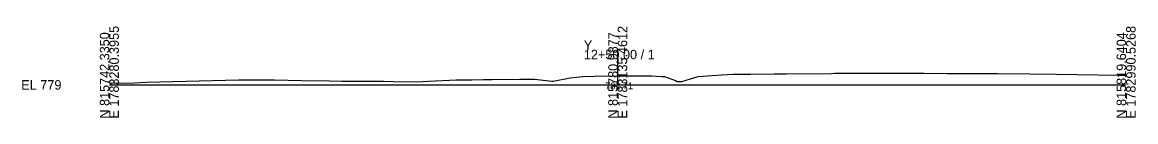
# Model space of a CAD drawing. Extents: x -12583 to 5303, y -44 to 25667.
# Drawn here: x -25.7 to 302.8, y 1990.3 to 2017.3 of the extents above; entities that cross this region are included whole.
import ezdxf

# ---------------------------------------------------------------- set-up
doc = ezdxf.new("R2010")
doc.units = 0
for name, color, linetype in [('Exist Cross Section Cell', 7, 'Continuous'), ('Exist XS Center Line Elevation Label', 7, 'Continuous'), ('Exist XS Ground Line', 7, 'Continuous')]:
    doc.layers.add(name, color=color, linetype=linetype)

msp = doc.modelspace()

# ---------------------------------------------------------------- linework, layer by layer
at = {"layer": 'Exist Cross Section Cell'}
for p, q in [((150, 2000), (150, 2010.4)), ((0, 2000), (150, 2000)), ((150, 2000), (300, 2000))]:
    msp.add_line(p, q, dxfattribs=at)
at = {"layer": 'Exist XS Ground Line'}
for p, q in [((5.48, 2000.5), (10.99, 2000.78)), ((10.99, 2000.78), (38.2, 2001.45)), ((38.2, 2001.45), (46.56, 2001.48)), ((46.56, 2001.48), (48.74, 2001.45)), ((48.74, 2001.45), (56.68, 2001.29)), ((56.68, 2001.29), (65, 2001.17)), ((65, 2001.17), (68.59, 2001.1)), ((68.59, 2001.1), (71.04, 2001.14)), ((71.04, 2001.14), (80.9, 2001.05)), ((80.9, 2001.05), (83.98, 2000.98)), ((83.98, 2000.98), (90.51, 2000.91)), ((90.51, 2000.91), (94.18, 2001.12)), ((94.18, 2001.12), (100.39, 2001.39)), ((100.39, 2001.39), (102.31, 2001.46)), ((102.31, 2001.46), (106.97, 2001.5)), ((106.97, 2001.5), (110.41, 2001.61)), ((110.41, 2001.61), (113, 2001.56)), ((113, 2001.56), (121.06, 2001.68)), ((121.06, 2001.68), (125.56, 2001.68)), ((125.56, 2001.68), (126.29, 2001.64)), ((126.29, 2001.64), (130.54, 2001.11)), ((130.54, 2001.11), (130.92, 2001.07)), ((130.92, 2001.07), (135.95, 2002.11)), ((135.95, 2002.11), (139.72, 2002.5)), ((139.72, 2002.5), (143.12, 2002.58)), ((143.12, 2002.58), (149.86, 2002.72)), ((149.86, 2002.72), (153.69, 2002.69)), ((153.69, 2002.69), (159.99, 2002.68)), ((159.99, 2002.68), (163, 2002.52)), ((163, 2002.52), (163.82, 2002.51)), ((163.82, 2002.51), (167, 2001.25)), ((167, 2001.25), (167.55, 2001.04)), ((167.55, 2001.04), (168.87, 2001.03)), ((168.87, 2001.03), (171.46, 2001.83)), ((171.46, 2001.83), (173.78, 2002.51)), ((173.78, 2002.51), (180.63, 2002.95)), ((180.63, 2002.95), (184.13, 2003.15)), ((184.13, 2003.15), (189.21, 2003.15)), ((189.21, 2003.15), (196.14, 2003.23)), ((196.14, 2003.23), (199.72, 2003.28)), ((199.72, 2003.28), (213.11, 2003.42)), ((213.11, 2003.42), (214.09, 2003.44)), ((214.09, 2003.44), (214.43, 2003.43)), ((214.43, 2003.43), (224.01, 2003.45)), ((224.01, 2003.45), (228.06, 2003.47)), ((228.06, 2003.47), (240.43, 2003.45)), ((240.43, 2003.45), (247.23, 2003.35)), ((247.23, 2003.35), (258.23, 2003.37)), ((258.23, 2003.37), (262.06, 2003.35)), ((262.06, 2003.35), (271.62, 2003.25)), ((271.62, 2003.25), (279.41, 2003.16)), ((279.41, 2003.16), (285.44, 2003.1)), ((285.44, 2003.1), (297.78, 2002.9)), ((297.78, 2002.9), (300, 2002.85)), ((0, 2000.56), (5.48, 2000.5))]:
    msp.add_line(p, q, dxfattribs=at)

# ---------------------------------------------------------------- texts
at = {"layer": 'Exist Cross Section Cell'}
for s, p in [('E 1783280.3955', (2.8, 1990)), ('E 1783135.4612', (152.8, 1990)), ('E 1782990.5268', (302.8, 1990)), ('N 815742.3350', (0, 1990)), ('N 815780.9877', (150, 1990)), ('N 815819.6404', (300, 1990))]:
    msp.add_text(s, height=2.8, rotation=90, dxfattribs=at).set_placement(p)
for s, p in [('Y', (140, 2010.4)), ('12+50.00 / 1', (140, 2007.6)), ('EL 779', (-26, 1998.6))]:
    msp.add_text(s, height=2.8, dxfattribs=at).set_placement(p)
at = {"layer": 'Exist XS Center Line Elevation Label'}
msp.add_text('781.71', height=2, dxfattribs=at).set_placement((146.32, 1998.71))

doc.saveas('drawing.dxf')
